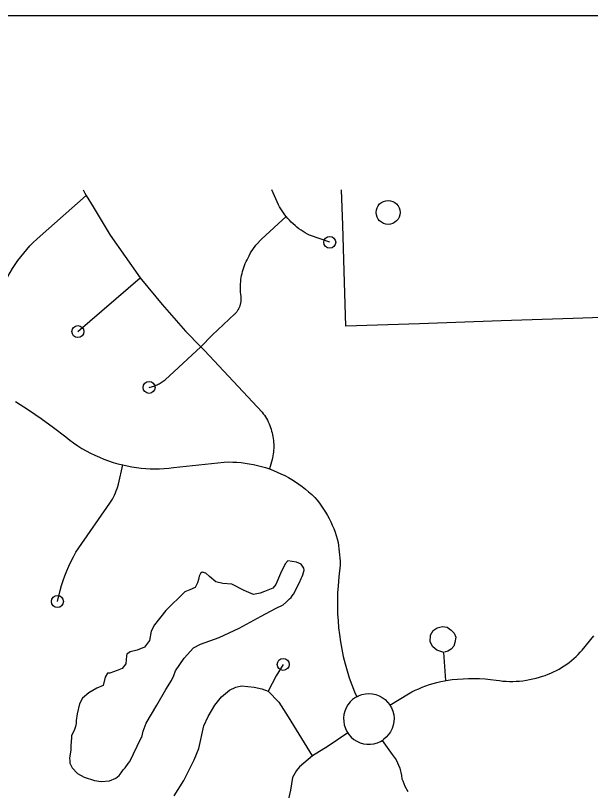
# Model space of a CAD drawing. Extents: x 309348 to 309445, y 336383 to 336484.
# Drawn here: x 309352.327 to 309352.808, y 336403.34 to 336403.988 of the extents above; entities that cross this region are included whole.
import ezdxf

# ---------------------------------------------------------------- set-up
doc = ezdxf.new("R2010")
doc.units = 0
doc.layers.add('R_Annotation', color=7, linetype='Continuous')
doc.layers.add('R_Border Notes', color=7, linetype='Continuous')

msp = doc.modelspace()

# ---------------------------------------------------------------- linework, layer by layer
at = {"layer": 'R_Annotation'}
for points in [[(309352.31364, 336403.74869), (309352.31582, 336403.75754), (309352.31643, 336403.75959), (309352.31712, 336403.76162), (309352.31788, 336403.76362), (309352.31871, 336403.76559), (309352.3196, 336403.76753), (309352.32057, 336403.76944), (309352.32252, 336403.77288), (309352.32458, 336403.77626), (309352.32674, 336403.77957), (309352.32901, 336403.78281), (309352.33138, 336403.78598), (309352.33386, 336403.78907), (309352.33643, 336403.79207), (309352.33909, 336403.795), (309352.34185, 336403.79783), (309352.3447, 336403.80058), (309352.34763, 336403.80323), (309352.38623, 336403.83704)], [(309352.38362, 336403.84183), (309352.38495, 336403.83911), (309352.38623, 336403.83704)], [(309352.38623, 336403.83704), (309352.39197, 336403.82777), (309352.40611, 336403.80408), (309352.43137, 336403.76825)], [(309352.55498, 336403.81795), (309352.55366, 336403.8195), (309352.55241, 336403.82106), (309352.55121, 336403.82267), (309352.55007, 336403.82432), (309352.54898, 336403.82601), (309352.54795, 336403.82773), (309352.547, 336403.82945), (309352.5416, 336403.84183)], [(309352.86403, 336403.84183), (309352.86594, 336403.77932), (309352.86724, 336403.7369), (309352.79371, 336403.73437), (309352.73344, 336403.7323), (309352.66517, 336403.72995), (309352.60348, 336403.72782), (309352.60205, 336403.77398), (309352.60086, 336403.8124), (309352.59995, 336403.84183)], [(309352.48207, 336403.71074), (309352.49165, 336403.7203), (309352.51062, 336403.73819), (309352.51103, 336403.73859), (309352.51142, 336403.739), (309352.51181, 336403.73943), (309352.51217, 336403.73987), (309352.51253, 336403.74033), (309352.51286, 336403.74079), (309352.51318, 336403.74127), (309352.51349, 336403.74176), (309352.51378, 336403.74225), (309352.51405, 336403.74276), (309352.5143, 336403.74327), (309352.51454, 336403.7438), (309352.51475, 336403.74433), (309352.51495, 336403.74487), (309352.51513, 336403.74542), (309352.5153, 336403.74597), (309352.51544, 336403.74652), (309352.51556, 336403.74708), (309352.51567, 336403.74765), (309352.51575, 336403.74822), (309352.51582, 336403.74879), (309352.51587, 336403.74936), (309352.51589, 336403.74994), (309352.5159, 336403.75051), (309352.51589, 336403.75109), (309352.51586, 336403.75166), (309352.51581, 336403.75223), (309352.51574, 336403.7528), (309352.51552, 336403.75454), (309352.51537, 336403.75629), (309352.51527, 336403.75804), (309352.51523, 336403.7598), (309352.51525, 336403.76155), (309352.51533, 336403.7633), (309352.51547, 336403.76505), (309352.51567, 336403.7668), (309352.51593, 336403.76853), (309352.51625, 336403.77026), (309352.51662, 336403.77197), (309352.51705, 336403.77367), (309352.51754, 336403.77536), (309352.51809, 336403.77703), (309352.51869, 336403.77866), (309352.51934, 336403.78027), (309352.52005, 336403.78185), (309352.52081, 336403.78341), (309352.52163, 336403.78494), (309352.52249, 336403.78667), (309352.52368, 336403.78927), (309352.52811, 336403.79553), (309352.5333, 336403.80083), (309352.55366, 336403.8195)], [(309352.58998, 336403.79801), (309352.57312, 336403.80393), (309352.57132, 336403.80488), (309352.56949, 336403.80592), (309352.5677, 336403.80703), (309352.56595, 336403.8082), (309352.56424, 336403.80942), (309352.56257, 336403.81071), (309352.56095, 336403.81205), (309352.55938, 336403.81345), (309352.55785, 336403.81491), (309352.55638, 336403.81641), (309352.55495, 336403.81799)], [(309352.37919, 336403.72333), (309352.43137, 336403.76825)], [(309352.43137, 336403.76825), (309352.43238, 336403.76683), (309352.44968, 336403.74595), (309352.46915, 336403.72378), (309352.48207, 336403.71074)], [(309352.43878, 336403.67671), (309352.43976, 336403.67691), (309352.44074, 336403.67715), (309352.44171, 336403.67743), (309352.44267, 336403.67773), (309352.44362, 336403.67807), (309352.44456, 336403.67844), (309352.44548, 336403.67884), (309352.4464, 336403.67928), (309352.44729, 336403.67974), (309352.44817, 336403.68023), (309352.44903, 336403.68076), (309352.44988, 336403.68131), (309352.4507, 336403.68189), (309352.45151, 336403.68249), (309352.45229, 336403.68313), (309352.48207, 336403.71074)], [(309352.48207, 336403.71074), (309352.48527, 336403.70751), (309352.53343, 336403.65599), (309352.5344, 336403.6547), (309352.53531, 336403.65337), (309352.53618, 336403.65201), (309352.53701, 336403.65062), (309352.53778, 336403.64921), (309352.53851, 336403.64777), (309352.53918, 336403.6463), (309352.53981, 336403.64481), (309352.54038, 336403.6433), (309352.5409, 336403.64177), (309352.54137, 336403.64023), (309352.54178, 336403.63867), (309352.54214, 336403.63709), (309352.54245, 336403.63551), (309352.5427, 336403.63391), (309352.5429, 336403.63231), (309352.54304, 336403.6307), (309352.54312, 336403.62909), (309352.54315, 336403.62747), (309352.54312, 336403.62586), (309352.54304, 336403.62424), (309352.5429, 336403.62264), (309352.54271, 336403.62103), (309352.54246, 336403.61944), (309352.54216, 336403.61785), (309352.5418, 336403.61628), (309352.53953, 336403.6085)], [(309352.32698, 336403.66499), (309352.33784, 336403.65807), (309352.3485, 336403.65079), (309352.35891, 336403.64317), (309352.36907, 336403.63524), (309352.37233, 336403.63268), (309352.37566, 336403.63025), (309352.37907, 336403.62794), (309352.38255, 336403.62574), (309352.38611, 336403.62367), (309352.38975, 336403.62173), (309352.39344, 336403.61991), (309352.3972, 336403.61823), (309352.40101, 336403.61667), (309352.40487, 336403.61525), (309352.40879, 336403.61396), (309352.41274, 336403.61281), (309352.41671, 336403.61181)], [(309352.36207, 336403.49766), (309352.36429, 336403.50676), (309352.36546, 336403.51096), (309352.36678, 336403.51513), (309352.36824, 336403.51924), (309352.36984, 336403.52331), (309352.37158, 336403.52731), (309352.37346, 336403.53125), (309352.37547, 336403.53513), (309352.37762, 336403.53893), (309352.37989, 336403.54265), (309352.40607, 336403.57983), (309352.40708, 336403.58149), (309352.40805, 336403.58318), (309352.40896, 336403.5849), (309352.40981, 336403.58665), (309352.4106, 336403.58843), (309352.41134, 336403.59023), (309352.41202, 336403.59205), (309352.41264, 336403.5939), (309352.41319, 336403.59576), (309352.41671, 336403.61181)], [(309352.41671, 336403.61181), (309352.42053, 336403.61098), (309352.42436, 336403.61027), (309352.4282, 336403.6097), (309352.43207, 336403.60925), (309352.43594, 336403.60893), (309352.43983, 336403.60873), (309352.44372, 336403.60867), (309352.44761, 336403.60873), (309352.45149, 336403.60892), (309352.45537, 336403.60924), (309352.45926, 336403.60968), (309352.50173, 336403.61428), (309352.50527, 336403.61435), (309352.50877, 336403.61429), (309352.51226, 336403.61412), (309352.51575, 336403.61383), (309352.51923, 336403.61342), (309352.52269, 336403.61289), (309352.52613, 336403.61224), (309352.52954, 336403.61147), (309352.53293, 336403.61059), (309352.53629, 336403.60959), (309352.53953, 336403.6085)], [(309352.53953, 336403.6085), (309352.54285, 336403.60726), (309352.54605, 336403.60594), (309352.5492, 336403.60451), (309352.55231, 336403.60298), (309352.55536, 336403.60134), (309352.55836, 336403.59959), (309352.56129, 336403.59775), (309352.56416, 336403.59581), (309352.56696, 336403.59378), (309352.56969, 336403.59165), (309352.57235, 336403.58942), (309352.57494, 336403.58711), (309352.57748, 336403.58468), (309352.57947, 336403.5823), (309352.58135, 336403.57989), (309352.58315, 336403.57741), (309352.58487, 336403.57488), (309352.5865, 336403.5723), (309352.58805, 336403.56966), (309352.5895, 336403.56697), (309352.59087, 336403.56423), (309352.59214, 336403.56145), (309352.59333, 336403.55863), (309352.59441, 336403.55577), (309352.5954, 336403.55287), (309352.5963, 336403.54995), (309352.59709, 336403.54699), (309352.5987, 336403.53145), (309352.5988, 336403.52798), (309352.59766, 336403.51825)], [(309352.46859, 336403.50571), (309352.45293, 336403.49004), (309352.44341, 336403.47806), (309352.44059, 336403.47277), (309352.43918, 336403.46501), (309352.43495, 336403.45937), (309352.42895, 336403.4569), (309352.42296, 336403.45549), (309352.42014, 336403.45373), (309352.41979, 336403.45232), (309352.41943, 336403.44562), (309352.41626, 336403.44174), (309352.41203, 336403.43997), (309352.40604, 336403.43786), (309352.40392, 336403.43786), (309352.40216, 336403.43433), (309352.4004, 336403.42728), (309352.39511, 336403.42516), (309352.38841, 336403.42129), (309352.38312, 336403.4167), (309352.38065, 336403.41212), (309352.37854, 336403.40366), (309352.37783, 336403.39801), (309352.37783, 336403.39555), (309352.37713, 336403.39308), (309352.37642, 336403.39061), (309352.37396, 336403.38532), (309352.37396, 336403.38391), (309352.37325, 336403.37686), (309352.37325, 336403.37368), (309352.37255, 336403.36839), (309352.37219, 336403.36663), (309352.37255, 336403.36452), (309352.37255, 336403.3624), (309352.37431, 336403.35852), (309352.37889, 336403.35394), (309352.38453, 336403.35076), (309352.39299, 336403.34794), (309352.39863, 336403.34724), (309352.40569, 336403.34759), (309352.41097, 336403.35006), (309352.41379, 336403.35217), (309352.41556, 336403.35429), (309352.41697, 336403.35676), (309352.41873, 336403.35852), (309352.4212, 336403.36205), (309352.42261, 336403.36381), (309352.43177, 336403.3832), (309352.43283, 336403.38426), (309352.43318, 336403.38673), (309352.43389, 336403.3892), (309352.43636, 336403.3959), (309352.44517, 336403.41106), (309352.45293, 336403.42411), (309352.45751, 336403.43151), (309352.45963, 336403.43574), (309352.46104, 336403.43962), (309352.46809, 336403.4502), (309352.47584, 336403.45901), (309352.48184, 336403.46184), (309352.49735, 336403.46748), (309352.51427, 336403.47523), (309352.5326, 336403.48546), (309352.54459, 336403.49181), (309352.55094, 336403.49498), (309352.55376, 336403.49745), (309352.55622, 336403.49992), (309352.55763, 336403.50098), (309352.55869, 336403.50239), (309352.55975, 336403.5038), (309352.56469, 336403.51367), (309352.5661, 336403.51684), (309352.5668, 336403.51861), (309352.56751, 336403.52002), (309352.56856, 336403.52389), (309352.56821, 336403.52566), (309352.5661, 336403.52883), (309352.56222, 336403.53059), (309352.55481, 336403.53165), (309352.5527, 336403.52918), (309352.54882, 336403.52107), (309352.54494, 336403.51191), (309352.54248, 336403.50873), (309352.53542, 336403.50591), (309352.5319, 336403.5045), (309352.52626, 336403.50344), (309352.5185, 336403.50697), (309352.50793, 336403.51226), (309352.50052, 336403.51261), (309352.49453, 336403.51402), (309352.48924, 336403.51861), (309352.48642, 336403.52143), (309352.48325, 336403.52213), (309352.48184, 336403.52107), (309352.48078, 336403.51896), (309352.48007, 336403.51614), (309352.47937, 336403.51332), (309352.47725, 336403.50944), (309352.47302, 336403.50732), (309352.46859, 336403.50571)], [(309352.59766, 336403.51825), (309352.59701, 336403.51087), (309352.59663, 336403.50502), (309352.59643, 336403.49917), (309352.59641, 336403.49331), (309352.59658, 336403.48745), (309352.59693, 336403.48161), (309352.59746, 336403.47577), (309352.59817, 336403.46996), (309352.59902, 336403.46381), (309352.60008, 336403.4577), (309352.60135, 336403.45162), (309352.60283, 336403.4456), (309352.60451, 336403.43962), (309352.60639, 336403.43371), (309352.60848, 336403.42787), (309352.61076, 336403.4221), (309352.61257, 336403.41796)], [(309352.68556, 336403.45507), (309352.67954, 336403.45703), (309352.67629, 336403.45979), (309352.67418, 336403.46386), (309352.67434, 336403.46955), (309352.67662, 336403.47345), (309352.67987, 336403.47573), (309352.68426, 336403.47671), (309352.68833, 336403.47606), (309352.69174, 336403.47378), (309352.69402, 336403.47118), (309352.69548, 336403.46776), (309352.69483, 336403.46337), (309352.69385, 336403.46028), (309352.69174, 336403.45784), (309352.68898, 336403.45621), (309352.68605, 336403.45524)], [(309352.64037, 336403.41106), (309352.6559, 336403.42048), (309352.6587, 336403.42199), (309352.66159, 336403.42342), (309352.66452, 336403.42476), (309352.66749, 336403.426), (309352.6705, 336403.42715), (309352.67355, 336403.42819), (309352.67663, 336403.42914), (309352.67974, 336403.42998), (309352.68288, 336403.43072), (309352.68603, 336403.43136), (309352.68921, 336403.43189), (309352.6924, 336403.43232), (309352.697, 336403.4328), (309352.7016, 336403.43312), (309352.70622, 336403.43329), (309352.71084, 336403.4333), (309352.71546, 336403.43317), (309352.72007, 336403.43288), (309352.72467, 336403.43244), (309352.72924, 336403.43186), (309352.73206, 336403.43146), (309352.73487, 336403.43116), (309352.73768, 336403.43096), (309352.7405, 336403.43086), (309352.74332, 336403.43086), (309352.74614, 336403.43096), (309352.74896, 336403.43116), (309352.75176, 336403.43145), (309352.75456, 336403.43185), (309352.75734, 336403.43234), (309352.76009, 336403.43292), (309352.76283, 336403.43361), (309352.76556, 336403.43439), (309352.768, 336403.43511), (309352.7704, 336403.43591), (309352.77277, 336403.4368), (309352.77511, 336403.43776), (309352.77742, 336403.43881), (309352.77968, 336403.43993), (309352.78191, 336403.44113), (309352.78409, 336403.44241), (309352.78623, 336403.44377), (309352.78832, 336403.44519), (309352.79036, 336403.44669), (309352.79234, 336403.44826), (309352.79427, 336403.4499), (309352.79615, 336403.4516), (309352.79796, 336403.45337), (309352.79971, 336403.4552), (309352.80139, 336403.45709), (309352.81098, 336403.46893)], [(309352.68726, 336403.43157), (309352.68556, 336403.45507)], [(309352.55105, 336403.44506), (309352.54526, 336403.43542), (309352.53833, 336403.42267)], [(309352.45991, 336403.3351), (309352.46794, 336403.34785), (309352.47653, 336403.36531), (309352.48041, 336403.37473), (309352.48457, 336403.39358), (309352.48817, 336403.40162), (309352.49371, 336403.41104), (309352.49953, 336403.41797), (309352.50618, 336403.42351), (309352.51145, 336403.42601), (309352.51616, 336403.42712), (309352.52669, 336403.42601), (309352.53306, 336403.42462), (309352.53833, 336403.42267), (309352.54747, 336403.41354), (309352.55523, 336403.40134), (309352.5641, 336403.38665), (309352.57518, 336403.36864)], [(309352.61317, 336403.41828), (309352.61158, 336403.41744), (309352.60919, 336403.41572), (309352.60706, 336403.41367), (309352.60524, 336403.41135), (309352.60375, 336403.4088), (309352.60264, 336403.40606), (309352.60191, 336403.4032), (309352.60159, 336403.40026), (309352.60168, 336403.39731), (309352.60218, 336403.39439), (309352.60308, 336403.39158), (309352.60436, 336403.38892), (309352.60507, 336403.38786)], [(309352.61317, 336403.41828), (309352.61419, 336403.41882), (309352.61697, 336403.41982), (309352.61986, 336403.42042), (309352.6228, 336403.42061), (309352.62574, 336403.4204), (309352.62863, 336403.41977), (309352.63139, 336403.41875), (309352.63399, 336403.41735), (309352.63637, 336403.4156), (309352.63848, 336403.41354), (309352.64029, 336403.4112), (309352.64037, 336403.41106)], [(309352.64037, 336403.41106), (309352.64176, 336403.40864), (309352.64285, 336403.40589), (309352.64355, 336403.40302), (309352.64385, 336403.40008), (309352.64373, 336403.39713), (309352.64321, 336403.39422), (309352.64229, 336403.39142), (309352.64098, 336403.38876), (309352.63932, 336403.38632), (309352.63734, 336403.38413), (309352.63507, 336403.38224), (309352.63464, 336403.38198)], [(309352.60507, 336403.38786), (309352.58876, 336403.37667), (309352.57546, 336403.36864), (309352.56465, 336403.35949), (309352.56216, 336403.35644), (309352.55884, 336403.35062), (309352.55717, 336403.33981), (309352.55052, 336403.31127)], [(309352.60507, 336403.38786), (309352.606, 336403.38646), (309352.60797, 336403.38426), (309352.61022, 336403.38235), (309352.61271, 336403.38077), (309352.6154, 336403.37956), (309352.61824, 336403.37873), (309352.62116, 336403.37831), (309352.6241, 336403.3783), (309352.62703, 336403.37869), (309352.62987, 336403.3795), (309352.63257, 336403.38069), (309352.63395, 336403.38155), (309352.63464, 336403.38198)], [(309352.63395, 336403.38155), (309352.6422, 336403.36982), (309352.64559, 336403.36526), (309352.64871, 336403.35824), (309352.65001, 336403.35225), (309352.65047, 336403.34937), (309352.65105, 336403.34766), (309352.65297, 336403.34311), (309352.65537, 336403.33879)]]:
    msp.add_lwpolyline(points, dxfattribs=at)
for centre, radius in [((309352.63886, 336403.82305), 0.01), ((309352.58998, 336403.79801), 0.005), ((309352.37919, 336403.72333), 0.005), ((309352.43878, 336403.67671), 0.005), ((309352.36207, 336403.49766), 0.005), ((309352.55105, 336403.44506), 0.005)]:
    msp.add_circle(centre, radius, dxfattribs=at)
at = {"layer": 'R_Border Notes'}
msp.add_line((309347.66068, 336403.98769), (309356.36406, 336403.98769), dxfattribs=at)

doc.saveas('drawing.dxf')
